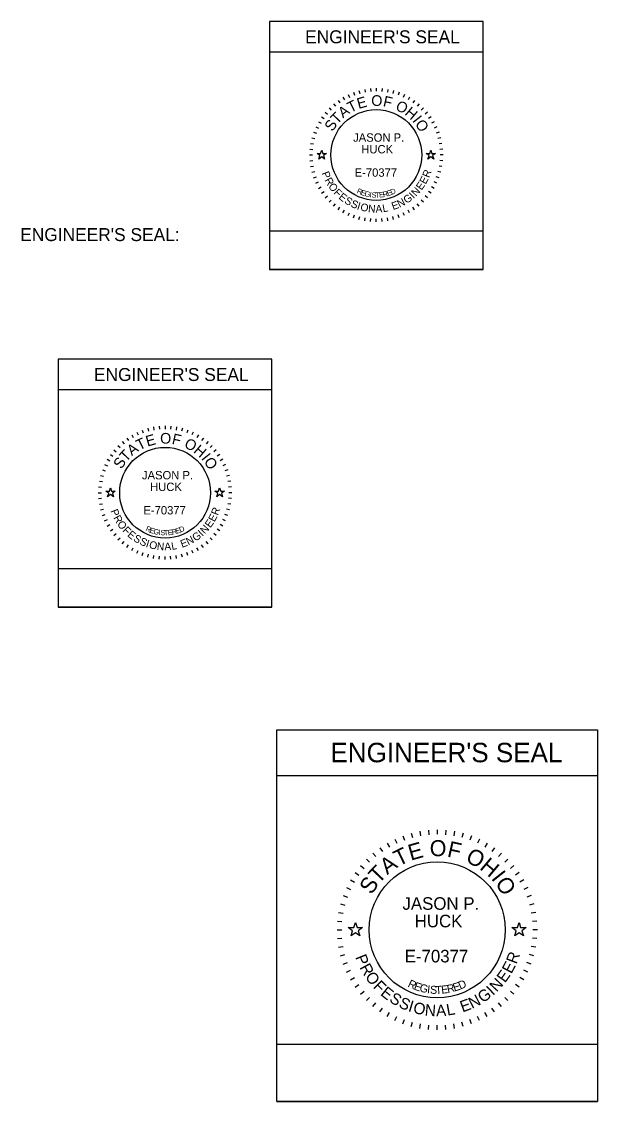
# Model space of a CAD drawing. Extents: x -22 to 431, y -18 to 160.
# Drawn here: x 2.73 to 10.28, y -17.85 to -3.68 of the extents above; entities that cross this region are included whole.
import ezdxf

# ---------------------------------------------------------------- set-up
doc = ezdxf.new("R2010")
doc.units = 0
doc.layers.add('Default', color=7, linetype='Continuous')
doc.layers.add('GM_X_Section', color=7, linetype='Continuous')

msp = doc.modelspace()

# ---------------------------------------------------------------- linework, layer by layer
at = {"layer": 'Default'}
for p, q in [((3.834, -9.843), (3.881, -9.843)), ((3.872, -9.87), (3.834, -9.843)), ((3.857, -9.915), (3.872, -9.87)), ((3.895, -9.887), (3.857, -9.915)), ((3.881, -9.843), (3.895, -9.798)), ((3.895, -9.798), (3.91, -9.843)), ((3.933, -9.915), (3.895, -9.887)), ((3.91, -9.843), (3.957, -9.843)), ((3.957, -9.843), (3.919, -9.87)), ((3.919, -9.87), (3.933, -9.915)), ((5.264, -9.843), (5.311, -9.843)), ((5.302, -9.87), (5.264, -9.843)), ((5.287, -9.915), (5.302, -9.87)), ((5.325, -9.887), (5.287, -9.915)), ((5.311, -9.843), (5.325, -9.798)), ((5.325, -9.798), (5.34, -9.843)), ((5.363, -9.915), (5.325, -9.887)), ((5.34, -9.843), (5.387, -9.843)), ((5.387, -9.843), (5.349, -9.87)), ((5.349, -9.87), (5.363, -9.915))]:
    msp.add_line(p, q, dxfattribs=at)
for points in [[(6.602, -5.414), (6.649, -5.414), (6.664, -5.37), (6.678, -5.414), (6.725, -5.414), (6.687, -5.442), (6.702, -5.487), (6.664, -5.459), (6.626, -5.487), (6.64, -5.442)], [(8.032, -5.414), (8.079, -5.414), (8.094, -5.37), (8.108, -5.414), (8.155, -5.414), (8.117, -5.442), (8.132, -5.487), (8.094, -5.459), (8.056, -5.487), (8.07, -5.442)], [(7.012, -15.566), (7.083, -15.566), (7.105, -15.499), (7.126, -15.566), (7.197, -15.566), (7.14, -15.607), (7.162, -15.674), (7.105, -15.633), (7.048, -15.674), (7.069, -15.607)], [(9.157, -15.566), (9.228, -15.566), (9.25, -15.499), (9.271, -15.566), (9.342, -15.566), (9.285, -15.607), (9.307, -15.674), (9.25, -15.633), (9.193, -15.674), (9.214, -15.607)]]:
    msp.add_lwpolyline(points, close=True, dxfattribs=at)
at = {"layer": 'GM_X_Section'}
for p, q in [((8.779, -3.684), (5.979, -3.684)), ((5.979, -3.684), (5.979, -6.934)), ((8.779, -6.934), (8.779, -3.684)), ((8.779, -4.084), (5.979, -4.084)), ((7.009, -4.641), (7.026, -4.678)), ((7.079, -4.612), (7.093, -4.65)), ((7.152, -4.589), (7.163, -4.628)), ((7.227, -4.573), (7.234, -4.612)), ((7.302, -4.563), (7.306, -4.603)), ((7.379, -4.559), (7.379, -4.599)), ((7.455, -4.563), (7.452, -4.603)), ((7.531, -4.573), (7.524, -4.612)), ((7.605, -4.589), (7.595, -4.628)), ((7.678, -4.612), (7.664, -4.65)), ((7.749, -4.641), (7.732, -4.678)), ((6.816, -4.764), (6.842, -4.795)), ((6.877, -4.718), (6.9, -4.75)), ((6.941, -4.677), (6.961, -4.711)), ((7.816, -4.677), (7.796, -4.711)), ((7.881, -4.718), (7.858, -4.75)), ((7.941, -4.764), (7.915, -4.795)), ((6.662, -4.933), (6.695, -4.956)), ((6.708, -4.872), (6.739, -4.898)), ((6.76, -4.816), (6.788, -4.844)), ((7.997, -4.816), (7.969, -4.844)), ((8.049, -4.872), (8.018, -4.898)), ((8.096, -4.933), (8.063, -4.956)), ((6.586, -5.065), (6.622, -5.082)), ((6.621, -4.997), (6.656, -5.017)), ((8.137, -4.997), (8.102, -5.017)), ((8.172, -5.065), (8.136, -5.082)), ((6.534, -5.208), (6.572, -5.218)), ((6.557, -5.135), (6.594, -5.149)), ((8.201, -5.135), (8.163, -5.149)), ((8.224, -5.208), (8.185, -5.218)), ((6.507, -5.358), (6.547, -5.362)), ((6.517, -5.283), (6.556, -5.289)), ((8.24, -5.283), (8.201, -5.289)), ((8.25, -5.358), (8.211, -5.362)), ((6.504, -5.434), (6.544, -5.434)), ((6.507, -5.511), (6.547, -5.507)), ((8.25, -5.511), (8.211, -5.507)), ((8.254, -5.434), (8.214, -5.434)), ((6.517, -5.586), (6.556, -5.579)), ((6.534, -5.661), (6.572, -5.651)), ((8.224, -5.661), (8.185, -5.651)), ((8.24, -5.586), (8.201, -5.579)), ((6.557, -5.734), (6.594, -5.72)), ((6.586, -5.804), (6.622, -5.787)), ((8.172, -5.804), (8.136, -5.787)), ((8.201, -5.734), (8.163, -5.72)), ((6.621, -5.872), (6.656, -5.852)), ((6.662, -5.936), (6.695, -5.913)), ((8.096, -5.936), (8.063, -5.913)), ((8.137, -5.872), (8.102, -5.852)), ((6.708, -5.997), (6.739, -5.971)), ((6.76, -6.053), (6.788, -6.025)), ((6.816, -6.105), (6.842, -6.074)), ((7.941, -6.105), (7.915, -6.074)), ((7.997, -6.053), (7.969, -6.025)), ((8.049, -5.997), (8.018, -5.971)), ((6.877, -6.151), (6.9, -6.118)), ((6.941, -6.192), (6.961, -6.158)), ((7.009, -6.227), (7.026, -6.191)), ((7.079, -6.257), (7.093, -6.219)), ((7.678, -6.257), (7.664, -6.219)), ((7.749, -6.227), (7.732, -6.191)), ((7.816, -6.192), (7.796, -6.158)), ((7.881, -6.151), (7.858, -6.118)), ((7.152, -6.28), (7.163, -6.241)), ((7.227, -6.296), (7.234, -6.257)), ((7.302, -6.306), (7.306, -6.266)), ((7.379, -6.309), (7.379, -6.269)), ((7.455, -6.306), (7.452, -6.266)), ((7.531, -6.296), (7.524, -6.257)), ((7.605, -6.28), (7.595, -6.241)), ((8.779, -6.934), (5.979, -6.934)), ((6.01, -8.113), (3.21, -8.113)), ((3.21, -8.113), (3.21, -11.363)), ((6.01, -11.363), (6.01, -8.113)), ((6.01, -8.513), (3.21, -8.513)), ((4.311, -9.041), (4.325, -9.078)), ((4.384, -9.018), (4.394, -9.056)), ((4.459, -9.001), (4.465, -9.041)), ((4.534, -8.991), (4.538, -9.031)), ((4.61, -8.988), (4.61, -9.028)), ((4.687, -8.991), (4.683, -9.031)), ((4.762, -9.001), (4.755, -9.041)), ((4.837, -9.018), (4.827, -9.056)), ((4.91, -9.041), (4.896, -9.078)), ((4.048, -9.193), (4.074, -9.223)), ((4.109, -9.146), (4.132, -9.179)), ((4.173, -9.105), (4.193, -9.14)), ((4.241, -9.07), (4.258, -9.106)), ((4.98, -9.07), (4.963, -9.106)), ((5.048, -9.105), (5.028, -9.14)), ((5.112, -9.146), (5.089, -9.179)), ((5.173, -9.193), (5.147, -9.223)), ((3.94, -9.3), (3.971, -9.326)), ((3.992, -9.244), (4.02, -9.272)), ((5.229, -9.244), (5.201, -9.272)), ((5.281, -9.3), (5.25, -9.326)), ((3.853, -9.425), (3.887, -9.445)), ((3.894, -9.361), (3.926, -9.384)), ((5.327, -9.361), (5.294, -9.384)), ((5.368, -9.425), (5.334, -9.445)), ((3.788, -9.564), (3.826, -9.577)), ((3.817, -9.493), (3.854, -9.51)), ((5.403, -9.493), (5.367, -9.51)), ((5.433, -9.564), (5.395, -9.577)), ((3.749, -9.711), (3.788, -9.718)), ((3.765, -9.636), (3.804, -9.647)), ((5.456, -9.636), (5.417, -9.647)), ((5.472, -9.711), (5.433, -9.718)), ((3.735, -9.863), (3.775, -9.863)), ((3.739, -9.787), (3.779, -9.79)), ((5.482, -9.787), (5.442, -9.79)), ((5.485, -9.863), (5.445, -9.863)), ((3.739, -9.939), (3.779, -9.936)), ((3.749, -10.015), (3.788, -10.008)), ((5.472, -10.015), (5.433, -10.008)), ((5.482, -9.939), (5.442, -9.936)), ((3.765, -10.089), (3.804, -10.079)), ((3.788, -10.162), (3.826, -10.148)), ((5.433, -10.162), (5.395, -10.148)), ((5.456, -10.089), (5.417, -10.079)), ((3.817, -10.233), (3.854, -10.216)), ((3.853, -10.3), (3.887, -10.28)), ((5.368, -10.3), (5.334, -10.28)), ((5.403, -10.233), (5.367, -10.216)), ((3.894, -10.365), (3.926, -10.342)), ((3.94, -10.425), (3.971, -10.4)), ((3.992, -10.482), (4.02, -10.453)), ((5.229, -10.482), (5.201, -10.453)), ((5.281, -10.425), (5.25, -10.4)), ((5.327, -10.365), (5.294, -10.342)), ((4.048, -10.533), (4.074, -10.502)), ((4.109, -10.58), (4.132, -10.547)), ((4.173, -10.621), (4.193, -10.586)), ((4.241, -10.656), (4.258, -10.62)), ((4.98, -10.656), (4.963, -10.62)), ((5.048, -10.621), (5.028, -10.586)), ((5.112, -10.58), (5.089, -10.547)), ((5.173, -10.533), (5.147, -10.502)), ((4.311, -10.685), (4.325, -10.647)), ((4.384, -10.708), (4.394, -10.669)), ((4.459, -10.725), (4.465, -10.685)), ((4.534, -10.735), (4.538, -10.695)), ((4.61, -10.738), (4.61, -10.698)), ((4.687, -10.735), (4.683, -10.695)), ((4.762, -10.725), (4.755, -10.685)), ((4.837, -10.708), (4.827, -10.669)), ((4.91, -10.685), (4.896, -10.647)), ((6.01, -10.863), (3.21, -10.863)), ((3.21, -10.863), (3.21, -11.363)), ((6.01, -11.363), (6.01, -10.863)), ((6.01, -11.363), (3.21, -11.363)), ((3.21, -11.363), (6.01, -11.363)), ((6.077, -17.846), (6.077, -12.971)), ((6.077, -12.971), (10.277, -12.971)), ((10.277, -12.971), (10.277, -17.846)), ((6.077, -13.571), (10.277, -13.571)), ((8.063, -14.288), (8.068, -14.348)), ((8.177, -14.283), (8.177, -14.343)), ((8.291, -14.288), (8.286, -14.348)), ((7.622, -14.406), (7.648, -14.461)), ((7.728, -14.363), (7.749, -14.419)), ((7.837, -14.328), (7.853, -14.386)), ((7.949, -14.303), (7.96, -14.362)), ((8.405, -14.303), (8.395, -14.362)), ((8.517, -14.328), (8.501, -14.386)), ((8.626, -14.363), (8.605, -14.419)), ((8.732, -14.406), (8.706, -14.461)), ((7.424, -14.521), (7.459, -14.57)), ((7.521, -14.459), (7.551, -14.511)), ((8.833, -14.459), (8.803, -14.511)), ((8.93, -14.521), (8.895, -14.57)), ((7.249, -14.668), (7.291, -14.71)), ((7.333, -14.59), (7.372, -14.636)), ((9.021, -14.59), (8.982, -14.636)), ((9.105, -14.668), (9.063, -14.71)), ((7.102, -14.843), (7.151, -14.877)), ((7.172, -14.752), (7.218, -14.791)), ((9.182, -14.752), (9.137, -14.791)), ((9.252, -14.843), (9.203, -14.877)), ((7.04, -14.94), (7.092, -14.97)), ((9.314, -14.94), (9.262, -14.97)), ((6.944, -15.147), (7, -15.167)), ((6.988, -15.041), (7.042, -15.067)), ((9.367, -15.041), (9.312, -15.067)), ((9.41, -15.147), (9.354, -15.167)), ((6.909, -15.256), (6.967, -15.272)), ((9.445, -15.256), (9.387, -15.272)), ((6.884, -15.368), (6.944, -15.378)), ((9.47, -15.368), (9.411, -15.378)), ((6.87, -15.481), (6.929, -15.487)), ((9.485, -15.481), (9.425, -15.487)), ((6.865, -15.596), (6.925, -15.596)), ((6.87, -15.71), (6.929, -15.705)), ((9.485, -15.71), (9.425, -15.705)), ((9.49, -15.596), (9.43, -15.596)), ((6.884, -15.824), (6.944, -15.813)), ((9.47, -15.824), (9.411, -15.813)), ((6.909, -15.936), (6.967, -15.92)), ((9.445, -15.936), (9.387, -15.92)), ((6.944, -16.045), (7, -16.024)), ((6.988, -16.151), (7.042, -16.125)), ((9.367, -16.151), (9.312, -16.125)), ((9.41, -16.045), (9.354, -16.024)), ((7.04, -16.252), (7.092, -16.222)), ((9.314, -16.252), (9.262, -16.222)), ((7.102, -16.349), (7.151, -16.314)), ((7.172, -16.44), (7.218, -16.401)), ((9.182, -16.44), (9.137, -16.401)), ((9.252, -16.349), (9.203, -16.314)), ((7.249, -16.524), (7.291, -16.482)), ((7.333, -16.601), (7.372, -16.555)), ((9.021, -16.601), (8.982, -16.555)), ((9.105, -16.524), (9.063, -16.482)), ((7.424, -16.671), (7.459, -16.622)), ((7.521, -16.733), (7.551, -16.681)), ((8.833, -16.733), (8.803, -16.681)), ((8.93, -16.671), (8.895, -16.622)), ((7.622, -16.785), (7.648, -16.731)), ((7.728, -16.829), (7.749, -16.773)), ((7.837, -16.864), (7.853, -16.806)), ((7.949, -16.888), (7.96, -16.829)), ((8.063, -16.903), (8.068, -16.844)), ((8.177, -16.908), (8.177, -16.848)), ((8.291, -16.903), (8.286, -16.844)), ((8.405, -16.888), (8.395, -16.829)), ((8.517, -16.864), (8.501, -16.806)), ((8.626, -16.829), (8.605, -16.773)), ((8.732, -16.785), (8.706, -16.731)), ((6.077, -17.846), (10.277, -17.846))]:
    msp.add_line(p, q, dxfattribs=at)
for points in [[(8.779, -6.934), (8.779, -6.434), (5.979, -6.434), (5.979, -6.934)], [(6.077, -17.846), (6.077, -17.096), (10.277, -17.096), (10.277, -17.846)]]:
    msp.add_lwpolyline(points, close=True, dxfattribs=at)
for centre, radius in [((7.379, -5.434), 0.595), ((4.61, -9.863), 0.595), ((8.177, -15.596), 0.892)]:
    msp.add_circle(centre, radius, dxfattribs=at)

# ---------------------------------------------------------------- texts
for s, height, p in [("ENGINEER'S SEAL", 0.17, (6.446, -3.969)), ('JASON P.', 0.11, (7.075, -5.26)), ('HUCK', 0.11, (7.182, -5.413)), ('E-70377', 0.11, (7.095, -5.719)), ("ENGINEER'S SEAL:", 0.17, (2.711, -6.563)), ("ENGINEER'S SEAL", 0.17, (3.678, -8.398)), ('JASON P.', 0.11, (4.307, -9.688)), ('HUCK', 0.11, (4.414, -9.841)), ('E-70377', 0.11, (4.326, -10.148)), ("ENGINEER'S SEAL", 0.255, (6.778, -13.398)), ('JASON P.', 0.165, (7.722, -15.333)), ('HUCK', 0.165, (7.882, -15.563)), ('E-70377', 0.165, (7.751, -16.023))]:
    msp.add_text(s, height=height, dxfattribs=at).set_placement(p)
for s, height, rotation, p in [('E', 0.14, 15.7571, (7.147, -4.831)), ('O', 0.14, 359.7812, (7.313, -4.79)), ('F', 0.14, 347.4362, (7.46, -4.793)), ('A', 0.14, 36.4747, (6.942, -4.956)), ('T', 0.14, 25.7167, (7.04, -4.883)), ('O', 0.14, 332.2586, (7.619, -4.833)), ('H', 0.14, 319.9136, (7.742, -4.898)), ('T', 0.14, 46.4344, (6.867, -5.038)), ('I', 0.14, 308.367, (7.845, -4.986)), ('S', 0.14, 57.1924, (6.807, -5.133)), ('O', 0.14, 303.1491, (7.881, -5.026)), ('P', 0.1, 291.494, (6.661, -5.672)), ('R', 0.1, 69.2322, (8.071, -5.739)), ('R', 0.1, 298.7311, (6.698, -5.763)), ('E', 0.1, 54.758, (7.972, -5.903)), ('E', 0.1, 61.9951, (8.026, -5.825)), ('O', 0.1, 306.4666, (6.744, -5.846)), ('F', 0.1, 314.7068, (6.813, -5.936)), ('E', 0.1, 321.4393, (6.877, -6)), ('R', 0.07, 334.487, (7.116, -5.929)), ('E', 0.07, 341.04, (7.169, -5.954)), ('G', 0.07, 347.4752, (7.22, -5.973)), ('I', 0.07, 353.7858, (7.288, -5.988)), ('S', 0.07, 356.8926, (7.315, -5.992)), ('T', 0.07, 3.0061, (7.364, -5.996)), ('E', 0.07, 6.0117, (7.418, -5.993)), ('R', 0.07, 11.9184, (7.471, -5.987)), ('E', 0.07, 17.6836, (7.529, -5.974)), ('D', 0.07, 23.3052, (7.58, -5.957)), ('I', 0.1, 43.287, (7.866, -6.013)), ('N', 0.1, 47.0224, (7.899, -5.984)), ('S', 0.1, 328.6764, (6.953, -6.059)), ('S', 0.1, 335.9134, (7.035, -6.108)), ('I', 0.1, 343.1505, (7.119, -6.145)), ('O', 0.1, 346.8859, (7.163, -6.159)), ('N', 0.1, 355.1261, (7.268, -6.183)), ('A', 0.1, 2.8617, (7.371, -6.191)), ('L', 0.1, 10.0987, (7.468, -6.185)), ('E', 0.1, 20.0742, (7.6, -6.157)), ('N', 0.1, 27.3113, (7.683, -6.127)), ('G', 0.1, 35.0469, (7.777, -6.077)), ('T', 0.14, 25.7167, (4.272, -9.311)), ('E', 0.14, 15.7571, (4.379, -9.259)), ('O', 0.14, 359.7812, (4.545, -9.219)), ('F', 0.14, 347.4362, (4.692, -9.221)), ('O', 0.14, 332.2586, (4.85, -9.261)), ('T', 0.14, 46.4344, (4.099, -9.466)), ('A', 0.14, 36.4747, (4.174, -9.385)), ('H', 0.14, 319.9136, (4.974, -9.327)), ('I', 0.14, 308.367, (5.077, -9.415)), ('S', 0.14, 57.1924, (4.039, -9.561)), ('O', 0.14, 303.1491, (5.113, -9.454)), ('P', 0.1, 291.494, (3.893, -10.101)), ('R', 0.1, 298.7311, (3.929, -10.191)), ('E', 0.1, 61.9951, (5.258, -10.253)), ('R', 0.1, 69.2322, (5.302, -10.167)), ('O', 0.1, 306.4666, (3.976, -10.275)), ('F', 0.1, 314.7068, (4.045, -10.365)), ('R', 0.07, 334.487, (4.348, -10.358)), ('E', 0.07, 341.04, (4.401, -10.383)), ('G', 0.07, 347.4752, (4.452, -10.401)), ('R', 0.07, 11.9184, (4.703, -10.415)), ('E', 0.07, 17.6836, (4.76, -10.403)), ('D', 0.07, 23.3052, (4.811, -10.386)), ('N', 0.1, 47.0224, (5.131, -10.412)), ('E', 0.1, 54.758, (5.204, -10.331)), ('E', 0.1, 321.4393, (4.108, -10.428)), ('S', 0.1, 328.6764, (4.185, -10.488)), ('S', 0.1, 335.9134, (4.267, -10.536)), ('I', 0.07, 353.7858, (4.52, -10.416)), ('S', 0.07, 356.8926, (4.546, -10.42)), ('T', 0.07, 3.0061, (4.596, -10.424)), ('E', 0.07, 6.0117, (4.649, -10.422)), ('E', 0.1, 20.0742, (4.832, -10.586)), ('N', 0.1, 27.3113, (4.915, -10.555)), ('G', 0.1, 35.0469, (5.009, -10.506)), ('I', 0.1, 43.287, (5.097, -10.441)), ('I', 0.1, 343.1505, (4.351, -10.573)), ('O', 0.1, 346.8859, (4.394, -10.588)), ('N', 0.1, 355.1261, (4.499, -10.611)), ('A', 0.1, 2.8617, (4.603, -10.619)), ('L', 0.1, 10.0987, (4.7, -10.614)), ('E', 0.21, 15.7571, (7.83, -14.69)), ('O', 0.21, 359.7812, (8.079, -14.629)), ('F', 0.21, 347.4362, (8.299, -14.633)), ('T', 0.21, 25.7167, (7.67, -14.768)), ('O', 0.21, 332.2586, (8.537, -14.694)), ('A', 0.21, 36.4747, (7.522, -14.879)), ('H', 0.21, 319.9136, (8.722, -14.792)), ('T', 0.21, 46.4344, (7.409, -15.001)), ('I', 0.21, 308.367, (8.877, -14.923)), ('S', 0.21, 57.1924, (7.319, -15.144)), ('O', 0.21, 303.1491, (8.93, -14.983)), ('P', 0.15, 291.494, (7.1, -15.953)), ('R', 0.15, 69.2322, (9.215, -16.053)), ('R', 0.15, 298.7311, (7.156, -16.088)), ('E', 0.15, 54.758, (9.067, -16.299)), ('E', 0.15, 61.9951, (9.149, -16.181)), ('O', 0.15, 306.4666, (7.225, -16.213)), ('F', 0.15, 314.7068, (7.328, -16.348)), ('R', 0.105, 334.487, (7.783, -16.338)), ('E', 0.105, 341.04, (7.863, -16.376)), ('E', 0.105, 17.6836, (8.402, -16.406)), ('D', 0.105, 23.3052, (8.479, -16.38)), ('N', 0.15, 47.0224, (8.957, -16.42)), ('E', 0.15, 321.4393, (7.424, -16.444)), ('S', 0.15, 328.6764, (7.539, -16.533)), ('G', 0.105, 347.4752, (7.939, -16.403)), ('I', 0.105, 353.7858, (8.041, -16.426)), ('S', 0.105, 356.8926, (8.081, -16.432)), ('T', 0.105, 3.0061, (8.156, -16.438)), ('E', 0.105, 6.0117, (8.235, -16.434)), ('R', 0.105, 11.9184, (8.316, -16.425)), ('G', 0.15, 35.0469, (8.774, -16.56)), ('I', 0.15, 43.287, (8.907, -16.464)), ('S', 0.15, 335.9134, (7.662, -16.606)), ('I', 0.15, 343.1505, (7.788, -16.661)), ('O', 0.15, 346.8859, (7.853, -16.683)), ('L', 0.15, 10.0987, (8.311, -16.722)), ('E', 0.15, 20.0742, (8.509, -16.68)), ('N', 0.15, 27.3113, (8.634, -16.635)), ('N', 0.15, 355.1261, (8.01, -16.718)), ('A', 0.15, 2.8617, (8.165, -16.73))]:
    msp.add_text(s, height=height, rotation=rotation, dxfattribs=at).set_placement(p)

doc.saveas('drawing.dxf')
